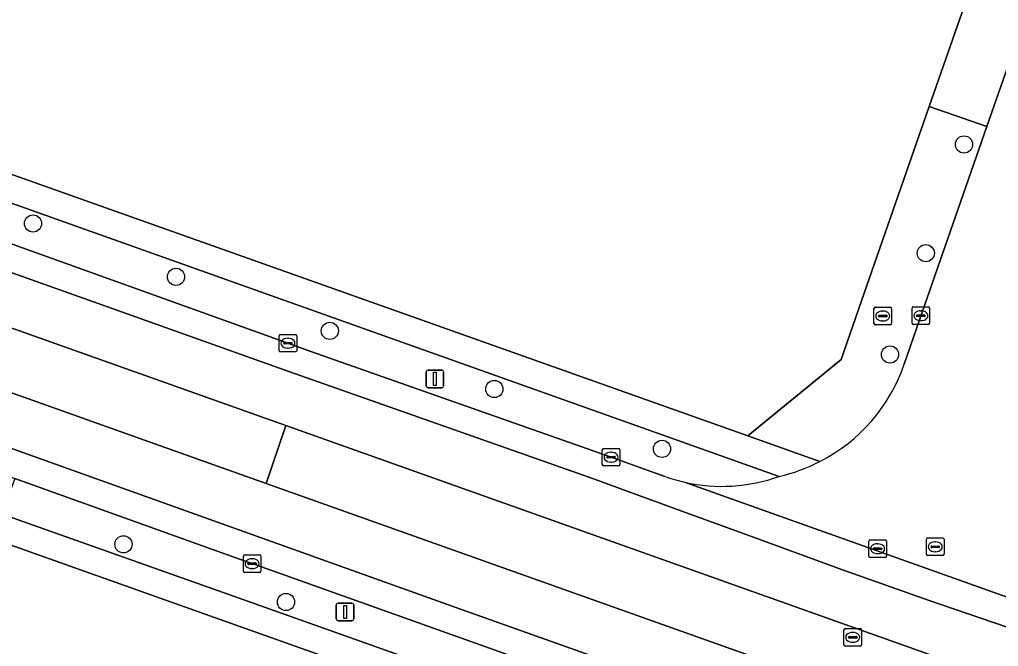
# Model space of a CAD drawing. Extents: x 155018 to 156648, y 383979 to 385733.
# Drawn here: x 155608.8 to 155664.5, y 385175.4 to 385211.1 of the extents above; entities that cross this region are included whole.
import ezdxf

# ---------------------------------------------------------------- set-up
doc = ezdxf.new("R2010")
doc.units = 0
for name, color, linetype in [('IMGEO_Berm_groen', 7, 'Continuous'), ('IMGEO_Boom', 7, 'Continuous'), ('IMGEO_Brandkraan', 7, 'Continuous'), ('IMGEO_Erf', 7, 'Continuous'), ('IMGEO_Kolk', 7, 'Continuous'), ('IMGEO_Lichtmast', 7, 'Continuous'), ('IMGEO_OVBaan_gesloten', 7, 'Continuous'), ('IMGEO_Rijbaan_lokaal_gesloten', 7, 'Continuous'), ('IMGEO_Rioolput', 7, 'Continuous'), ('IMGEO_Voetpad_open', 7, 'Continuous')]:
    doc.layers.add(name, color=color, linetype=linetype)

msp = doc.modelspace()

# ---------------------------------------------------------------- linework, layer by layer
at = {"layer": 'IMGEO_Berm_groen'}
for points in [[(155508.89, 385235.892), (155508.191, 385234.171), (155509.453, 385233.651), (155515.285, 385231.385), (155528.7, 385226.617), (155547.052, 385220.126), (155568.213, 385212.56), (155586.53, 385206.07), (155605.809, 385199.206), (155624.083, 385192.653), (155625.397, 385192.189), (155642.46, 385186.17), (155645.511, 385185.075)], [(155652.019, 385185.08), (155584.981, 385208.934), (155508.89, 385235.892)]]:
    msp.add_lwpolyline(points, dxfattribs=at)
msp.add_lwpolyline([(155622.051, 385180.115), (155621.393, 385180.351), (155608.552, 385184.958), (155607.833, 385182.937), (155620.72, 385178.36), (155659.507, 385164.584), (155660.199, 385166.543), (155655.914, 385168.06), (155638.512, 385174.249)], close=True, dxfattribs=at)
for centre, radius, start, end in [((155648.785, 385194.218), 9.712, 250.2976, 257.221), ((155648.758, 385194.122), 9.612, 257.2499, 289.8312)]:
    msp.add_arc(centre, radius, start, end, dxfattribs=at)
at = {"layer": 'IMGEO_Boom'}
for centre in [(155662.524, 385203.957), (155609.593, 385199.459), (155660.351, 385197.772), (155617.721, 385196.425), (155626.468, 385193.353), (155658.317, 385192.008), (155635.819, 385190.046), (155645.357, 385186.642), (155614.734, 385181.214), (155623.974, 385177.931)]:
    msp.add_circle(centre, 0.489, dxfattribs=at)
at = {"layer": 'IMGEO_Brandkraan'}
for p, q in [((155657.404, 385193.775), (155657.404, 385194.627)), ((155657.479, 385194.701), (155658.331, 385194.701)), ((155657.892, 385194.481), (155657.917, 385194.481)), ((155658.405, 385194.627), (155658.405, 385193.775)), ((155658.331, 385193.701), (155657.479, 385193.701)), ((155657.663, 385194.195), (155657.663, 385194.207)), ((155658.101, 385194.158), (155657.703, 385194.158)), ((155657.706, 385194.244), (155658.104, 385194.244)), ((155657.915, 385193.921), (155657.89, 385193.921)), ((155658.147, 385194.207), (155658.147, 385194.195))]:
    msp.add_line(p, q, dxfattribs=at)
for points in [[(155657.404, 385193.775), (155657.404, 385194.627)], [(155657.479, 385194.701), (155658.331, 385194.701)], [(155658.405, 385194.627), (155658.405, 385193.775)], [(155658.331, 385193.701), (155657.479, 385193.701)]]:
    msp.add_lwpolyline(points, dxfattribs=at)
for centre, radius, start, end in [((155657.481, 385194.625), 0.0765, 91.552, 178.448), ((155657.481, 385194.625), 0.0765, 91.552, 178.448), ((155658.329, 385194.625), 0.0765, 1.552, 88.448), ((155658.329, 385194.625), 0.0765, 1.552, 88.448), ((155657.481, 385193.777), 0.0765, 181.552, 268.448), ((155657.481, 385193.777), 0.0765, 181.552, 268.448), ((155657.703, 385194.204), 0.0403, 85.8775, 175.7526), ((155657.7, 385194.194), 0.0366, 178.938, 274.7102), ((155658.104, 385194.201), 0.043, 264.8664, 352.4533), ((155658.108, 385194.206), 0.0386, 1.7309, 96.639), ((155658.329, 385193.777), 0.0765, 271.552, 358.448), ((155658.329, 385193.777), 0.0765, 271.552, 358.448)]:
    msp.add_arc(centre, radius, start, end, dxfattribs=at)
for centre, major_axis, ratio, start_param, end_param in [((155657.891, 385194.201), (-0.387, 0.002), 0.722429, 4.712389, 7.853982), ((155657.916, 385194.201), (-0.39, 0.002), 0.717154, 1.570796, 4.712389)]:
    msp.add_ellipse(centre, major_axis=major_axis, ratio=ratio, start_param=start_param, end_param=end_param, dxfattribs=at)
at = {"layer": 'IMGEO_Erf'}
for points in [[(155585.597, 385210.337), (155650.233, 385187.375), (155655.531, 385191.723), (155656.69, 385195.055), (155660.547, 385206.12), (155664.799, 385218.321), (155675.84, 385250), (155676.37, 385251.16)], [(155694.342, 384956.978), (155694.915, 384958.585), (155709.077, 384998.076), (155709.767, 385000), (155717.522, 385021.627), (155721.797, 385033.581), (155723.78, 385039.191), (155749.439, 385111.623), (155754.279, 385125.284), (155751.396, 385130.416), (155717.596, 385142.395), (155670.014, 385159.249), (155661.245, 385162.355), (155620.236, 385176.93), (155602.298, 385183.305), (155601.269, 385183.671), (155551.448, 385201.401), (155546.604, 385198.733), (155542.42, 385187.249), (155529.708, 385151.464), (155526.702, 385143.011), (155526.061, 385141.208), (155524.297, 385136.458), (155523.434, 385136.779)]]:
    msp.add_lwpolyline(points, dxfattribs=at)
at = {"layer": 'IMGEO_Kolk'}
for p, q in [((155659.57, 385193.789), (155659.57, 385194.641)), ((155659.645, 385194.715), (155660.497, 385194.715)), ((155659.872, 385194.258), (155660.27, 385194.258)), ((155660.058, 385194.495), (155660.083, 385194.495)), ((155660.571, 385194.641), (155660.571, 385193.789)), ((155660.497, 385193.715), (155659.645, 385193.715)), ((155659.829, 385194.209), (155659.829, 385194.221)), ((155660.267, 385194.172), (155659.869, 385194.172)), ((155660.081, 385193.935), (155660.056, 385193.935)), ((155660.313, 385194.221), (155660.313, 385194.209)), ((155623.657, 385193.153), (155624.509, 385193.153)), ((155623.582, 385192.227), (155623.582, 385193.079)), ((155623.841, 385192.647), (155623.841, 385192.659)), ((155624.279, 385192.61), (155623.881, 385192.61)), ((155623.884, 385192.696), (155624.282, 385192.696)), ((155624.07, 385192.933), (155624.095, 385192.933)), ((155624.325, 385192.659), (155624.325, 385192.647)), ((155624.583, 385193.079), (155624.583, 385192.227)), ((155624.509, 385192.153), (155623.657, 385192.153)), ((155624.093, 385192.373), (155624.068, 385192.373)), ((155641.96, 385185.745), (155641.96, 385186.597)), ((155642.035, 385186.671), (155642.887, 385186.671)), ((155642.961, 385186.597), (155642.961, 385185.745)), ((155642.219, 385186.165), (155642.219, 385186.177)), ((155642.657, 385186.128), (155642.259, 385186.128)), ((155642.262, 385186.214), (155642.66, 385186.214)), ((155642.448, 385186.451), (155642.473, 385186.451)), ((155642.703, 385186.177), (155642.703, 385186.165)), ((155642.887, 385185.671), (155642.035, 385185.671)), ((155642.471, 385185.891), (155642.446, 385185.891)), ((155621.55, 385179.688), (155621.55, 385180.54)), ((155621.625, 385180.614), (155622.477, 385180.614)), ((155622.038, 385180.394), (155622.063, 385180.394)), ((155622.551, 385180.54), (155622.551, 385179.688)), ((155621.809, 385180.108), (155621.809, 385180.12)), ((155622.247, 385180.071), (155621.849, 385180.071)), ((155621.852, 385180.157), (155622.25, 385180.157)), ((155622.061, 385179.834), (155622.036, 385179.834)), ((155622.293, 385180.12), (155622.293, 385180.108)), ((155622.477, 385179.614), (155621.625, 385179.614))]:
    msp.add_line(p, q, dxfattribs=at)
for points in [[(155659.57, 385193.789), (155659.57, 385194.641)], [(155659.645, 385194.715), (155660.497, 385194.715)], [(155660.571, 385194.641), (155660.571, 385193.789)], [(155660.497, 385193.715), (155659.645, 385193.715)], [(155623.657, 385193.153), (155624.509, 385193.153)], [(155623.582, 385192.227), (155623.582, 385193.079)], [(155624.583, 385193.079), (155624.583, 385192.227)], [(155624.509, 385192.153), (155623.657, 385192.153)], [(155641.96, 385185.745), (155641.96, 385186.597)], [(155642.035, 385186.671), (155642.887, 385186.671)], [(155642.961, 385186.597), (155642.961, 385185.745)], [(155642.887, 385185.671), (155642.035, 385185.671)], [(155621.55, 385179.688), (155621.55, 385180.54)], [(155621.625, 385180.614), (155622.477, 385180.614)], [(155622.551, 385180.54), (155622.551, 385179.688)], [(155622.477, 385179.614), (155621.625, 385179.614)]]:
    msp.add_lwpolyline(points, dxfattribs=at)
for centre, radius, start, end in [((155659.647, 385194.639), 0.0765, 91.552, 178.448), ((155659.647, 385194.639), 0.0765, 91.552, 178.448), ((155659.869, 385194.218), 0.0403, 85.8775, 175.7526), ((155660.274, 385194.22), 0.0386, 1.7309, 96.639), ((155660.495, 385194.639), 0.0765, 1.552, 88.448), ((155660.495, 385194.639), 0.0765, 1.552, 88.448), ((155659.647, 385193.791), 0.0765, 181.552, 268.448), ((155659.647, 385193.791), 0.0765, 181.552, 268.448), ((155659.866, 385194.208), 0.0366, 178.938, 274.7102), ((155660.27, 385194.215), 0.043, 264.8664, 352.4533), ((155660.495, 385193.791), 0.0765, 271.552, 358.448), ((155660.495, 385193.791), 0.0765, 271.552, 358.448), ((155623.659, 385193.077), 0.0765, 91.552, 178.448), ((155623.659, 385193.077), 0.0765, 91.552, 178.448), ((155624.507, 385193.077), 0.0765, 1.552, 88.448), ((155624.507, 385193.077), 0.0765, 1.552, 88.448), ((155623.881, 385192.656), 0.0403, 85.8775, 175.7526), ((155623.878, 385192.646), 0.0366, 178.938, 274.7102), ((155624.282, 385192.653), 0.043, 264.8664, 352.4533), ((155624.286, 385192.658), 0.0386, 1.7309, 96.639), ((155623.659, 385192.229), 0.0765, 181.552, 268.448), ((155623.659, 385192.229), 0.0765, 181.552, 268.448), ((155624.507, 385192.229), 0.0765, 271.552, 358.448), ((155624.507, 385192.229), 0.0765, 271.552, 358.448), ((155642.037, 385186.595), 0.0765, 91.552, 178.448), ((155642.037, 385186.595), 0.0765, 91.552, 178.448), ((155642.885, 385186.595), 0.0765, 1.552, 88.448), ((155642.885, 385186.595), 0.0765, 1.552, 88.448), ((155642.259, 385186.174), 0.0403, 85.8775, 175.7526), ((155642.256, 385186.164), 0.0366, 178.938, 274.7102), ((155642.66, 385186.171), 0.043, 264.8664, 352.4533), ((155642.664, 385186.176), 0.0386, 1.7309, 96.639), ((155642.037, 385185.747), 0.0765, 181.552, 268.448), ((155642.037, 385185.747), 0.0765, 181.552, 268.448), ((155642.885, 385185.747), 0.0765, 271.552, 358.448), ((155642.885, 385185.747), 0.0765, 271.552, 358.448), ((155621.627, 385180.538), 0.0765, 91.552, 178.448), ((155621.627, 385180.538), 0.0765, 91.552, 178.448), ((155622.475, 385180.538), 0.0765, 1.552, 88.448), ((155622.475, 385180.538), 0.0765, 1.552, 88.448), ((155621.849, 385180.117), 0.0403, 85.8775, 175.7526), ((155621.846, 385180.107), 0.0366, 178.938, 274.7102), ((155622.25, 385180.114), 0.043, 264.8664, 352.4533), ((155622.254, 385180.119), 0.0386, 1.7309, 96.639), ((155621.627, 385179.69), 0.0765, 181.552, 268.448), ((155621.627, 385179.69), 0.0765, 181.552, 268.448), ((155622.475, 385179.69), 0.0765, 271.552, 358.448), ((155622.475, 385179.69), 0.0765, 271.552, 358.448)]:
    msp.add_arc(centre, radius, start, end, dxfattribs=at)
for centre, major_axis, ratio, start_param, end_param in [((155660.057, 385194.215), (-0.387, 0.002), 0.722429, 4.712389, 7.853982), ((155660.082, 385194.215), (-0.39, 0.002), 0.717154, 1.570796, 4.712389), ((155624.069, 385192.653), (-0.387, 0.002), 0.722429, 4.712389, 7.853982), ((155624.094, 385192.653), (-0.39, 0.002), 0.717154, 1.570796, 4.712389), ((155642.447, 385186.171), (-0.387, 0.002), 0.722429, 4.712389, 7.853982), ((155642.472, 385186.171), (-0.39, 0.002), 0.717154, 1.570796, 4.712389), ((155622.037, 385180.114), (-0.387, 0.002), 0.722429, 4.712389, 7.853982), ((155622.062, 385180.114), (-0.39, 0.002), 0.717154, 1.570796, 4.712389)]:
    msp.add_ellipse(centre, major_axis=major_axis, ratio=ratio, start_param=start_param, end_param=end_param, dxfattribs=at)
at = {"layer": 'IMGEO_Lichtmast'}
for p, q in [((155631.95, 385190.221), (155631.95, 385191.021)), ((155631.95, 385191.021), (155631.95, 385190.221)), ((155632.05, 385191.121), (155632.84, 385191.121)), ((155632.84, 385191.121), (155632.05, 385191.121)), ((155632.94, 385191.021), (155632.94, 385190.221)), ((155632.94, 385190.221), (155632.94, 385191.021)), ((155632.84, 385190.121), (155632.05, 385190.121)), ((155632.05, 385190.121), (155632.84, 385190.121)), ((155626.837, 385176.968), (155626.837, 385177.768)), ((155626.837, 385177.768), (155626.837, 385176.968)), ((155626.937, 385177.868), (155627.727, 385177.868)), ((155627.727, 385177.868), (155626.937, 385177.868)), ((155627.827, 385177.768), (155627.827, 385176.968)), ((155627.827, 385176.968), (155627.827, 385177.768)), ((155627.727, 385176.868), (155626.937, 385176.868)), ((155626.937, 385176.868), (155627.727, 385176.868))]:
    msp.add_line(p, q, dxfattribs=at)
for points in [[(155632.37, 385190.996), (155632.52, 385190.996), (155632.52, 385190.246), (155632.37, 385190.246), (155632.37, 385190.996)], [(155627.257, 385177.743), (155627.407, 385177.743), (155627.407, 385176.993), (155627.257, 385176.993), (155627.257, 385177.743)]]:
    msp.add_lwpolyline(points, dxfattribs=at)
for centre, start, end in [((155632.05, 385191.021), 90, 180), ((155632.05, 385191.021), 90, 180), ((155632.84, 385191.021), 0, 90), ((155632.84, 385191.021), 360, 90), ((155632.05, 385190.221), 180, 270), ((155632.05, 385190.221), 180, 270), ((155632.84, 385190.221), 270, 0), ((155632.84, 385190.221), 270, 0), ((155626.937, 385177.768), 90, 180), ((155626.937, 385177.768), 90, 180), ((155627.727, 385177.768), 0, 90), ((155627.727, 385177.768), 360, 90), ((155626.937, 385176.968), 180, 270), ((155626.937, 385176.968), 180, 270), ((155627.727, 385176.968), 270, 0), ((155627.727, 385176.968), 270, 0)]:
    msp.add_arc(centre, 0.1, start, end, dxfattribs=at)
at = {"layer": 'IMGEO_OVBaan_gesloten'}
for points in [[(155511.979, 385224.068), (155531.528, 385217.123), (155540.881, 385213.823), (155558.855, 385207.433), (155594.693, 385194.693), (155622.855, 385184.672), (155623.968, 385187.963), (155596.803, 385197.629), (155532.678, 385220.473), (155513.143, 385227.411)], [(155744.054, 385145.242), (155731.549, 385149.692), (155687.304, 385165.428), (155623.968, 385187.963), (155622.855, 385184.672), (155686.135, 385162.154), (155740.672, 385142.775)]]:
    msp.add_lwpolyline(points, dxfattribs=at)
at = {"layer": 'IMGEO_Rijbaan_lokaal_gesloten'}
for points in [[(155679.753, 385250), (155678.767, 385247.869), (155668.078, 385217.182), (155663.827, 385204.981), (155659.976, 385193.924), (155659.129, 385191.459)], [(155645.511, 385185.075), (155642.46, 385186.17), (155625.397, 385192.189), (155624.083, 385192.653), (155605.809, 385199.206), (155586.53, 385206.07), (155568.213, 385212.56), (155547.052, 385220.126), (155528.7, 385226.617), (155515.285, 385231.385), (155509.453, 385233.651), (155508.191, 385234.171)], [(155513.143, 385227.411), (155532.678, 385220.473), (155596.803, 385197.629), (155623.968, 385187.963), (155687.304, 385165.428), (155731.549, 385149.692), (155744.054, 385145.242)], [(155740.672, 385142.775), (155686.135, 385162.154), (155622.855, 385184.672), (155594.693, 385194.693), (155558.855, 385207.433), (155557.9, 385204.567), (155590.359, 385193.1), (155633.902, 385177.519), (155691.943, 385156.871), (155720.534, 385146.692), (155727.048, 385144.078), (155745.946, 385136.269), (155751.443, 385134.141), (155754.812, 385131.974), (155774.682, 385119.558)], [(155557.428, 385203.169), (155565.162, 385200.403), (155583.484, 385193.878), (155588.963, 385191.911), (155595.087, 385189.748), (155601.847, 385187.323), (155602.751, 385187.014), (155608.552, 385184.958), (155621.393, 385180.351), (155622.051, 385180.115), (155638.512, 385174.249), (155655.914, 385168.06), (155660.199, 385166.543), (155664.164, 385165.129), (155670.527, 385162.881), (155675.314, 385161.194), (155681.587, 385158.97), (155687.966, 385156.717), (155706.283, 385150.22), (155718.777, 385145.763), (155720.639, 385145.036), (155724.567, 385143.456), (155735.159, 385139.119), (155750.165, 385133.021)], [(155604.772, 385197.946), (155614.94, 385194.316), (155624.143, 385191.036), (155629.846, 385189.027), (155635.549, 385187.017), (155641.251, 385185.008), (155646.123, 385183.237), (155650.865, 385181.503), (155655.607, 385179.77), (155660.553, 385178.023), (155665.693, 385176.263)], [(155665.693, 385176.263), (155660.553, 385178.023), (155655.607, 385179.77), (155650.865, 385181.503), (155646.123, 385183.237), (155641.251, 385185.008), (155635.549, 385187.017), (155629.846, 385189.027), (155624.143, 385191.036), (155614.94, 385194.316), (155604.772, 385197.946)], [(155774.682, 385119.558), (155754.812, 385131.974), (155751.443, 385134.141), (155745.946, 385136.269), (155727.048, 385144.078), (155720.534, 385146.692), (155691.943, 385156.871), (155633.902, 385177.519), (155590.359, 385193.1)], [(155646.637, 385184.747), (155671.302, 385175.959)], [(155671.302, 385175.959), (155646.637, 385184.747)]]:
    msp.add_lwpolyline(points, dxfattribs=at)
for centre, radius, start, end in [((155649.833, 385194.667), 9.834, 297.1789, 340.9609), ((155649.844, 385194.647), 9.811, 282.8091, 297.177), ((155648.785, 385194.218), 9.712, 250.2976, 257.221), ((155648.758, 385194.122), 9.612, 257.2499, 289.8312)]:
    msp.add_arc(centre, radius, start, end, dxfattribs=at)
at = {"layer": 'IMGEO_Rioolput'}
for p, q in [((155657.186, 385181.462), (155658.038, 385181.462)), ((155660.387, 385180.648), (155660.387, 385181.5)), ((155660.462, 385181.574), (155661.314, 385181.574)), ((155661.388, 385181.5), (155661.388, 385180.648)), ((155657.111, 385180.536), (155657.111, 385181.388)), ((155657.37, 385180.956), (155657.37, 385180.968)), ((155657.808, 385180.919), (155657.41, 385180.919)), ((155657.413, 385181.005), (155657.811, 385181.005)), ((155657.599, 385181.242), (155657.624, 385181.242)), ((155657.854, 385180.968), (155657.854, 385180.956)), ((155658.112, 385181.388), (155658.112, 385180.536)), ((155660.646, 385181.068), (155660.646, 385181.08)), ((155661.084, 385181.031), (155660.686, 385181.031)), ((155660.689, 385181.117), (155661.087, 385181.117)), ((155660.875, 385181.354), (155660.9, 385181.354)), ((155661.13, 385181.08), (155661.13, 385181.068)), ((155658.038, 385180.462), (155657.186, 385180.462)), ((155657.622, 385180.682), (155657.597, 385180.682)), ((155661.314, 385180.574), (155660.462, 385180.574)), ((155660.898, 385180.794), (155660.873, 385180.794)), ((155655.699, 385175.5), (155655.699, 385176.352)), ((155655.774, 385176.426), (155656.626, 385176.426)), ((155655.958, 385175.92), (155655.958, 385175.932)), ((155656.001, 385175.969), (155656.399, 385175.969)), ((155656.187, 385176.206), (155656.212, 385176.206)), ((155656.442, 385175.932), (155656.442, 385175.92)), ((155656.7, 385176.352), (155656.7, 385175.5)), ((155656.626, 385175.426), (155655.774, 385175.426)), ((155656.396, 385175.883), (155655.998, 385175.883)), ((155656.21, 385175.646), (155656.185, 385175.646))]:
    msp.add_line(p, q, dxfattribs=at)
for points in [[(155657.186, 385181.462), (155658.038, 385181.462)], [(155660.387, 385180.648), (155660.387, 385181.5)], [(155660.462, 385181.574), (155661.314, 385181.574)], [(155661.388, 385181.5), (155661.388, 385180.648)], [(155657.111, 385180.536), (155657.111, 385181.388)], [(155658.112, 385181.388), (155658.112, 385180.536)], [(155658.038, 385180.462), (155657.186, 385180.462)], [(155661.314, 385180.574), (155660.462, 385180.574)], [(155655.699, 385175.5), (155655.699, 385176.352)], [(155655.774, 385176.426), (155656.626, 385176.426)], [(155656.7, 385176.352), (155656.7, 385175.5)], [(155656.626, 385175.426), (155655.774, 385175.426)]]:
    msp.add_lwpolyline(points, dxfattribs=at)
for centre, radius, start, end in [((155657.188, 385181.386), 0.0765, 91.552, 178.448), ((155657.188, 385181.386), 0.0765, 91.552, 178.448), ((155658.036, 385181.386), 0.0765, 1.552, 88.448), ((155658.036, 385181.386), 0.0765, 1.552, 88.448), ((155660.464, 385181.498), 0.0765, 91.552, 178.448), ((155660.464, 385181.498), 0.0765, 91.552, 178.448), ((155661.312, 385181.498), 0.0765, 1.552, 88.448), ((155661.312, 385181.498), 0.0765, 1.552, 88.448), ((155657.41, 385180.965), 0.0403, 85.8775, 175.7526), ((155657.407, 385180.955), 0.0366, 178.938, 274.7102), ((155657.811, 385180.962), 0.043, 264.8664, 352.4533), ((155657.815, 385180.967), 0.0386, 1.7309, 96.639), ((155660.686, 385181.077), 0.0403, 85.8775, 175.7526), ((155660.683, 385181.067), 0.0366, 178.938, 274.7102), ((155661.087, 385181.074), 0.043, 264.8664, 352.4533), ((155661.091, 385181.079), 0.0386, 1.7309, 96.639), ((155657.188, 385180.538), 0.0765, 181.552, 268.448), ((155657.188, 385180.538), 0.0765, 181.552, 268.448), ((155658.036, 385180.538), 0.0765, 271.552, 358.448), ((155658.036, 385180.538), 0.0765, 271.552, 358.448), ((155660.464, 385180.65), 0.0765, 181.552, 268.448), ((155660.464, 385180.65), 0.0765, 181.552, 268.448), ((155661.312, 385180.65), 0.0765, 271.552, 358.448), ((155661.312, 385180.65), 0.0765, 271.552, 358.448), ((155655.776, 385176.35), 0.0765, 91.552, 178.448), ((155655.776, 385176.35), 0.0765, 91.552, 178.448), ((155655.998, 385175.929), 0.0403, 85.8775, 175.7526), ((155655.995, 385175.919), 0.0366, 178.938, 274.7102), ((155656.399, 385175.926), 0.043, 264.8664, 352.4533), ((155656.403, 385175.931), 0.0386, 1.7309, 96.639), ((155656.624, 385176.35), 0.0765, 1.552, 88.448), ((155656.624, 385176.35), 0.0765, 1.552, 88.448), ((155655.776, 385175.502), 0.0765, 181.552, 268.448), ((155655.776, 385175.502), 0.0765, 181.552, 268.448), ((155656.624, 385175.502), 0.0765, 271.552, 358.448), ((155656.624, 385175.502), 0.0765, 271.552, 358.448)]:
    msp.add_arc(centre, radius, start, end, dxfattribs=at)
for centre, major_axis, ratio, start_param, end_param in [((155657.598, 385180.962), (-0.387, 0.002), 0.722429, 4.712389, 7.853982), ((155657.623, 385180.962), (-0.39, 0.002), 0.717154, 1.570796, 4.712389), ((155660.874, 385181.074), (-0.387, 0.002), 0.722429, 4.712389, 7.853982), ((155660.899, 385181.074), (-0.39, 0.002), 0.717154, 1.570796, 4.712389), ((155656.186, 385175.926), (-0.387, 0.002), 0.722429, 4.712389, 7.853982), ((155656.211, 385175.926), (-0.39, 0.002), 0.717154, 1.570796, 4.712389)]:
    msp.add_ellipse(centre, major_axis=major_axis, ratio=ratio, start_param=start_param, end_param=end_param, dxfattribs=at)
at = {"layer": 'IMGEO_Voetpad_open'}
msp.add_lwpolyline([(155663.827, 385204.981), (155668.078, 385217.182), (155664.799, 385218.321), (155660.547, 385206.12)], close=True, dxfattribs=at)
for points in [[(155654.325, 385185.919), (155650.233, 385187.375), (155585.597, 385210.337)], [(155584.981, 385208.934), (155652.019, 385185.08)], [(155663.827, 385204.981), (155660.547, 385206.12), (155656.69, 385195.055), (155655.531, 385191.723), (155650.233, 385187.375), (155654.325, 385185.919)], [(155659.129, 385191.459), (155659.976, 385193.924), (155663.827, 385204.981)], [(155620.72, 385178.36), (155607.833, 385182.937), (155602.047, 385185.019), (155594.419, 385187.735), (155588.282, 385189.891), (155550.413, 385203.401)], [(155547.935, 385202.675), (155551.448, 385201.401), (155601.269, 385183.671), (155602.298, 385183.305), (155620.236, 385176.93), (155661.245, 385162.355), (155670.014, 385159.249), (155717.596, 385142.395), (155751.396, 385130.416), (155755.697, 385127.53)], [(155750.165, 385133.021), (155735.159, 385139.119), (155734.695, 385137.951), (155718.142, 385143.8), (155680.975, 385156.975), (155674.608, 385159.231), (155663.518, 385163.162), (155659.507, 385164.584), (155620.72, 385178.36)]]:
    msp.add_lwpolyline(points, dxfattribs=at)
for centre, radius, start, end in [((155649.833, 385194.667), 9.834, 297.1789, 340.9609), ((155649.844, 385194.647), 9.811, 282.8091, 297.177)]:
    msp.add_arc(centre, radius, start, end, dxfattribs=at)

doc.saveas('drawing.dxf')
